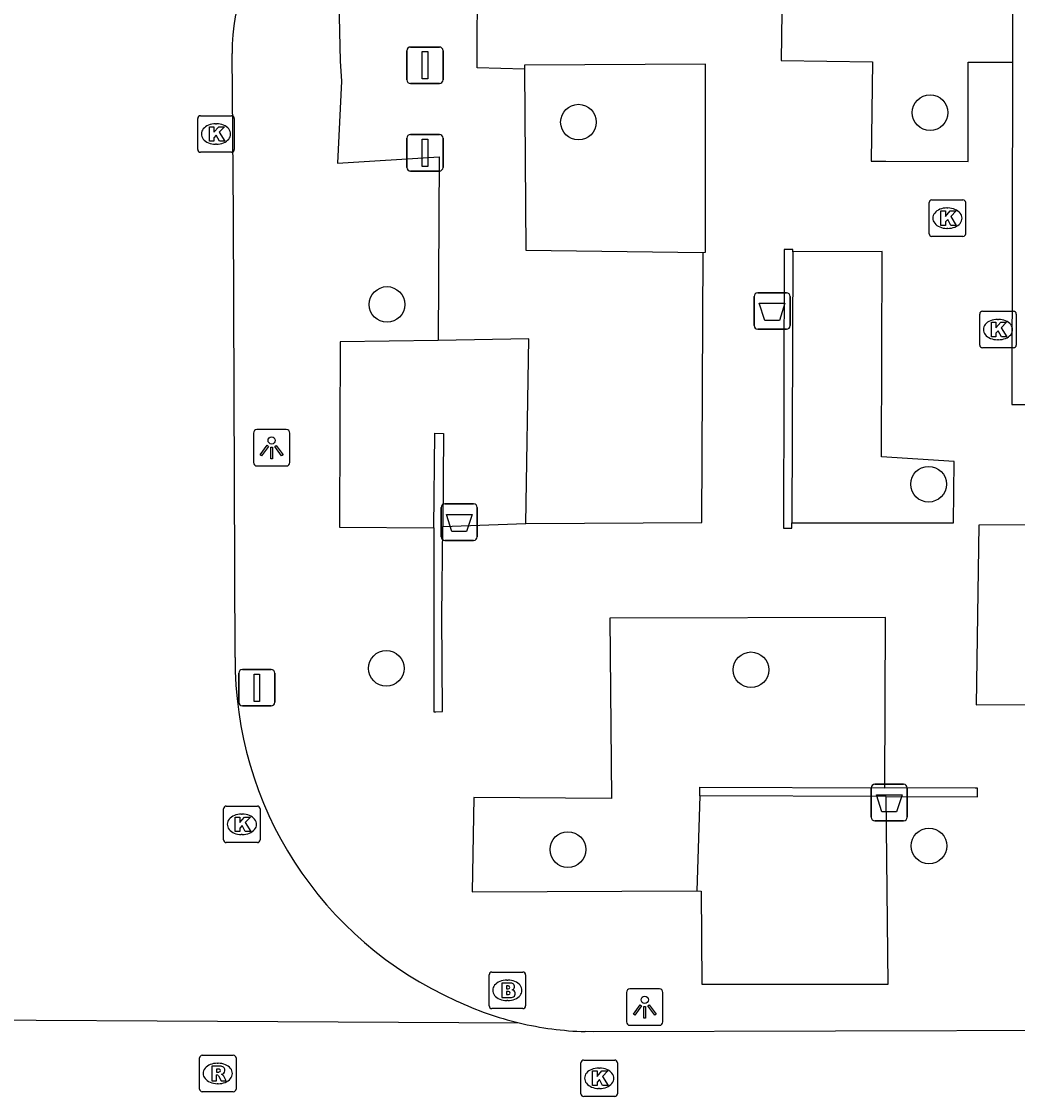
# Model space of a CAD drawing. Extents: x 161477 to 163040, y 383680 to 384868.
# Drawn here: x 161920.08 to 161947.39, y 384380.01 to 384409.49 of the extents above; entities that cross this region are included whole.
import ezdxf

# ---------------------------------------------------------------- set-up
doc = ezdxf.new("R2010")
doc.units = 0
for name, color, linetype in [('IMGEO_Afsluitpaal', 7, 'Continuous'), ('IMGEO_Afvalbak', 7, 'Continuous'), ('IMGEO_Boom', 7, 'Continuous'), ('IMGEO_Brandkraan', 7, 'Continuous'), ('IMGEO_Groenvoorziening', 7, 'Continuous'), ('IMGEO_Kolk', 7, 'Continuous'), ('IMGEO_Lichtpunt', 7, 'Continuous'), ('IMGEO_Muur', 7, 'Continuous'), ('IMGEO_Rijbaan_lokaal_open', 7, 'Continuous'), ('IMGEO_Rioolput', 7, 'Continuous'), ('IMGEO_Voetpad_open', 7, 'Continuous')]:
    doc.layers.add(name, color=color, linetype=linetype)

msp = doc.modelspace()

# ---------------------------------------------------------------- linework, layer by layer
at = {"layer": 'IMGEO_Afsluitpaal'}
for p, q in [((161930.645, 384407.89), (161930.645, 384408.69)), ((161930.645, 384408.69), (161930.645, 384407.89)), ((161930.745, 384408.79), (161931.535, 384408.79)), ((161931.535, 384408.79), (161930.745, 384408.79)), ((161931.635, 384408.69), (161931.635, 384407.89)), ((161931.635, 384407.89), (161931.635, 384408.69)), ((161931.535, 384407.79), (161930.745, 384407.79)), ((161930.745, 384407.79), (161931.535, 384407.79)), ((161930.645, 384405.49), (161930.645, 384406.29)), ((161930.645, 384406.29), (161930.645, 384405.49)), ((161930.745, 384406.39), (161931.535, 384406.39)), ((161931.535, 384406.39), (161930.745, 384406.39)), ((161931.635, 384406.29), (161931.635, 384405.49)), ((161931.635, 384405.49), (161931.635, 384406.29)), ((161931.535, 384405.39), (161930.745, 384405.39)), ((161930.745, 384405.39), (161931.535, 384405.39)), ((161926.035, 384390.82), (161926.035, 384391.62)), ((161926.035, 384391.62), (161926.035, 384390.82)), ((161926.135, 384391.72), (161926.925, 384391.72)), ((161926.925, 384391.72), (161926.135, 384391.72)), ((161927.025, 384391.62), (161927.025, 384390.82)), ((161927.025, 384390.82), (161927.025, 384391.62)), ((161926.925, 384390.72), (161926.135, 384390.72)), ((161926.135, 384390.72), (161926.925, 384390.72))]:
    msp.add_line(p, q, dxfattribs=at)
for points in [[(161931.065, 384408.665), (161931.215, 384408.665), (161931.215, 384407.915), (161931.065, 384407.915), (161931.065, 384408.665)], [(161931.065, 384406.265), (161931.215, 384406.265), (161931.215, 384405.515), (161931.065, 384405.515), (161931.065, 384406.265)], [(161926.455, 384391.595), (161926.605, 384391.595), (161926.605, 384390.845), (161926.455, 384390.845), (161926.455, 384391.595)]]:
    msp.add_lwpolyline(points, dxfattribs=at)
for centre, start, end in [((161930.745, 384408.69), 90, 180), ((161930.745, 384408.69), 90, 180), ((161931.535, 384408.69), 0, 90), ((161931.535, 384408.69), 360, 90), ((161930.745, 384407.89), 180, 270), ((161930.745, 384407.89), 180, 270), ((161931.535, 384407.89), 270, 0), ((161931.535, 384407.89), 270, 0), ((161930.745, 384406.29), 90, 180), ((161930.745, 384406.29), 90, 180), ((161931.535, 384406.29), 0, 90), ((161931.535, 384406.29), 360, 90), ((161930.745, 384405.49), 180, 270), ((161930.745, 384405.49), 180, 270), ((161931.535, 384405.49), 270, 0), ((161931.535, 384405.49), 270, 0), ((161926.135, 384391.62), 90, 180), ((161926.135, 384391.62), 90, 180), ((161926.925, 384391.62), 0, 90), ((161926.925, 384391.62), 360, 90), ((161926.135, 384390.82), 180, 270), ((161926.135, 384390.82), 180, 270), ((161926.925, 384390.82), 270, 0), ((161926.925, 384390.82), 270, 0)]:
    msp.add_arc(centre, 0.1, start, end, dxfattribs=at)
at = {"layer": 'IMGEO_Afvalbak'}
for p, q in [((161940.165, 384401.15), (161940.165, 384401.95)), ((161940.165, 384401.95), (161940.165, 384401.15)), ((161940.265, 384402.05), (161941.055, 384402.05)), ((161941.055, 384402.05), (161940.265, 384402.05)), ((161941.155, 384401.95), (161941.155, 384401.15)), ((161941.155, 384401.15), (161941.155, 384401.95)), ((161941.055, 384401.05), (161940.265, 384401.05)), ((161940.265, 384401.05), (161941.055, 384401.05)), ((161931.685, 384396.26), (161932.475, 384396.26)), ((161932.475, 384396.26), (161931.685, 384396.26)), ((161931.585, 384395.36), (161931.585, 384396.16)), ((161931.585, 384396.16), (161931.585, 384395.36)), ((161932.575, 384396.16), (161932.575, 384395.36)), ((161932.575, 384395.36), (161932.575, 384396.16)), ((161932.475, 384395.26), (161931.685, 384395.26)), ((161931.685, 384395.26), (161932.475, 384395.26)), ((161943.475, 384388.57), (161944.265, 384388.57)), ((161944.265, 384388.57), (161943.475, 384388.57)), ((161943.375, 384387.67), (161943.375, 384388.47)), ((161943.375, 384388.47), (161943.375, 384387.67)), ((161944.365, 384388.47), (161944.365, 384387.67)), ((161944.365, 384387.67), (161944.365, 384388.47)), ((161944.265, 384387.57), (161943.475, 384387.57)), ((161943.475, 384387.57), (161944.265, 384387.57))]:
    msp.add_line(p, q, dxfattribs=at)
for points in [[(161940.308, 384401.764), (161941.012, 384401.764), (161940.863, 384401.294), (161940.457, 384401.294), (161940.308, 384401.764)], [(161931.728, 384395.974), (161932.432, 384395.974), (161932.283, 384395.504), (161931.877, 384395.504), (161931.728, 384395.974)], [(161943.518, 384388.284), (161944.222, 384388.284), (161944.073, 384387.814), (161943.667, 384387.814), (161943.518, 384388.284)]]:
    msp.add_lwpolyline(points, dxfattribs=at)
for centre, start, end in [((161940.265, 384401.95), 90, 180), ((161940.265, 384401.95), 90, 180), ((161941.055, 384401.95), 0, 90), ((161941.055, 384401.95), 360, 90), ((161940.265, 384401.15), 180, 270), ((161940.265, 384401.15), 180, 270), ((161941.055, 384401.15), 270, 0), ((161941.055, 384401.15), 270, 0), ((161931.685, 384396.16), 90, 180), ((161931.685, 384396.16), 90, 180), ((161932.475, 384396.16), 0, 90), ((161932.475, 384396.16), 360, 90), ((161931.685, 384395.36), 180, 270), ((161931.685, 384395.36), 180, 270), ((161932.475, 384395.36), 270, 0), ((161932.475, 384395.36), 270, 0), ((161943.475, 384388.47), 90, 180), ((161943.475, 384388.47), 90, 180), ((161944.265, 384388.47), 0, 90), ((161944.265, 384388.47), 360, 90), ((161943.475, 384387.67), 180, 270), ((161943.475, 384387.67), 180, 270), ((161944.265, 384387.67), 270, 0), ((161944.265, 384387.67), 270, 0)]:
    msp.add_arc(centre, 0.1, start, end, dxfattribs=at)
at = {"layer": 'IMGEO_Boom'}
for centre in [(161944.99, 384406.99), (161935.35, 384406.73), (161930.1, 384401.73), (161944.95, 384396.8), (161930.08, 384391.75), (161940.08, 384391.71), (161944.96, 384386.88), (161935.06, 384386.78)]:
    msp.add_circle(centre, 0.489, dxfattribs=at)
at = {"layer": 'IMGEO_Brandkraan'}
for p, q in [((161932.899, 384382.494), (161932.899, 384383.346)), ((161932.974, 384383.42), (161933.826, 384383.42)), ((161933.9, 384383.346), (161933.9, 384382.494)), ((161933.387, 384383.2), (161933.412, 384383.2)), ((161933.41, 384382.64), (161933.385, 384382.64)), ((161933.826, 384382.42), (161932.974, 384382.42))]:
    msp.add_line(p, q, dxfattribs=at)
for points in [[(161932.899, 384382.494), (161932.899, 384383.346)], [(161932.974, 384383.42), (161933.826, 384383.42)], [(161933.9, 384383.346), (161933.9, 384382.494)], [(161933.247, 384383.12), (161933.247, 384382.72), (161933.46, 384382.72)], [(161933.478, 384383.12), (161933.247, 384383.12)], [(161933.426, 384383.039), (161933.372, 384383.039), (161933.372, 384382.963)], [(161933.372, 384382.963), (161933.425, 384382.963)], [(161933.434, 384382.887), (161933.372, 384382.887), (161933.372, 384382.806)], [(161933.372, 384382.806), (161933.434, 384382.806)], [(161933.826, 384382.42), (161932.974, 384382.42)]]:
    msp.add_lwpolyline(points, dxfattribs=at)
for centre, radius, start, end in [((161932.976, 384383.344), 0.0765, 91.552, 178.448), ((161932.976, 384383.344), 0.0765, 91.552, 178.448), ((161933.824, 384383.344), 0.0765, 1.552, 88.448), ((161933.824, 384383.344), 0.0765, 1.552, 88.448), ((161933.427, 384383.001), 0.0379, 267.8285, 90.9355), ((161933.482, 384382.975), 0.145, 59.4692, 91.5367), ((161933.507, 384383.022), 0.0922, 285.5137, 58.1501), ((161933.512, 384382.83), 0.105, 301.3115, 78.989), ((161933.435, 384382.846), 0.0404, 269.8759, 90.5077), ((161933.466, 384382.971), 0.251, 268.6676, 293.5347), ((161932.976, 384382.496), 0.0765, 181.552, 268.448), ((161932.976, 384382.496), 0.0765, 181.552, 268.448), ((161933.824, 384382.496), 0.0765, 271.552, 358.448), ((161933.824, 384382.496), 0.0765, 271.552, 358.448)]:
    msp.add_arc(centre, radius, start, end, dxfattribs=at)
for centre, major_axis, ratio, start_param, end_param in [((161933.386, 384382.92), (-0.387, 0.002), 0.722429, 4.712389, 7.853982), ((161933.411, 384382.92), (-0.39, 0.002), 0.717154, 1.570796, 4.712389)]:
    msp.add_ellipse(centre, major_axis=major_axis, ratio=ratio, start_param=start_param, end_param=end_param, dxfattribs=at)
at = {"layer": 'IMGEO_Groenvoorziening'}
msp.add_lwpolyline([(161933.87, 384408.185), (161933.908, 384403.215), (161938.77, 384403.155)], dxfattribs=at)
at = {"layer": 'IMGEO_Kolk'}
for p, q in [((161924.91, 384405.979), (161924.91, 384406.831)), ((161924.985, 384406.905), (161925.837, 384406.905)), ((161925.911, 384406.831), (161925.911, 384405.979)), ((161925.398, 384406.685), (161925.423, 384406.685)), ((161925.421, 384406.125), (161925.396, 384406.125)), ((161925.837, 384405.905), (161924.985, 384405.905)), ((161944.965, 384403.67), (161944.965, 384404.522)), ((161945.04, 384404.596), (161945.892, 384404.596)), ((161945.966, 384404.522), (161945.966, 384403.67)), ((161945.453, 384404.376), (161945.478, 384404.376)), ((161945.892, 384403.596), (161945.04, 384403.596)), ((161945.476, 384403.816), (161945.451, 384403.816)), ((161946.427, 384401.542), (161947.279, 384401.542)), ((161946.352, 384400.616), (161946.352, 384401.468)), ((161946.84, 384401.322), (161946.865, 384401.322)), ((161947.353, 384401.468), (161947.353, 384400.616)), ((161946.863, 384400.762), (161946.838, 384400.762)), ((161947.279, 384400.542), (161946.427, 384400.542)), ((161925.694, 384387.973), (161926.546, 384387.973)), ((161925.619, 384387.047), (161925.619, 384387.899)), ((161926.107, 384387.753), (161926.132, 384387.753)), ((161926.62, 384387.899), (161926.62, 384387.047)), ((161926.13, 384387.193), (161926.105, 384387.193)), ((161926.546, 384386.973), (161925.694, 384386.973)), ((161935.417, 384380.083), (161935.417, 384380.935)), ((161935.492, 384381.009), (161936.344, 384381.009)), ((161936.418, 384380.935), (161936.418, 384380.083)), ((161935.905, 384380.789), (161935.93, 384380.789)), ((161936.344, 384380.009), (161935.492, 384380.009)), ((161935.928, 384380.229), (161935.903, 384380.229))]:
    msp.add_line(p, q, dxfattribs=at)
for points in [[(161924.91, 384405.979), (161924.91, 384406.831)], [(161924.985, 384406.905), (161925.837, 384406.905)], [(161925.911, 384406.831), (161925.911, 384405.979)], [(161925.231, 384406.605), (161925.354, 384406.605), (161925.354, 384406.454), (161925.484, 384406.605), (161925.648, 384406.605), (161925.502, 384406.454), (161925.655, 384406.205), (161925.503, 384406.205), (161925.418, 384406.369), (161925.354, 384406.302), (161925.354, 384406.205), (161925.231, 384406.205), (161925.231, 384406.605)], [(161925.837, 384405.905), (161924.985, 384405.905)], [(161944.965, 384403.67), (161944.965, 384404.522)], [(161945.04, 384404.596), (161945.892, 384404.596)], [(161945.966, 384404.522), (161945.966, 384403.67)], [(161945.286, 384404.296), (161945.409, 384404.296), (161945.409, 384404.145), (161945.539, 384404.296), (161945.703, 384404.296), (161945.557, 384404.145), (161945.71, 384403.896), (161945.558, 384403.896), (161945.473, 384404.06), (161945.409, 384403.993), (161945.409, 384403.896), (161945.286, 384403.896), (161945.286, 384404.296)], [(161945.892, 384403.596), (161945.04, 384403.596)], [(161946.427, 384401.542), (161947.279, 384401.542)], [(161946.352, 384400.616), (161946.352, 384401.468)], [(161946.673, 384401.242), (161946.796, 384401.242), (161946.796, 384401.091), (161946.926, 384401.242), (161947.09, 384401.242), (161946.944, 384401.091), (161947.097, 384400.842), (161946.945, 384400.842), (161946.86, 384401.006), (161946.796, 384400.939), (161946.796, 384400.842), (161946.673, 384400.842), (161946.673, 384401.242)], [(161947.353, 384401.468), (161947.353, 384400.616)], [(161947.279, 384400.542), (161946.427, 384400.542)], [(161925.694, 384387.973), (161926.546, 384387.973)], [(161925.619, 384387.047), (161925.619, 384387.899)], [(161925.94, 384387.673), (161926.063, 384387.673), (161926.063, 384387.522), (161926.193, 384387.673), (161926.357, 384387.673), (161926.211, 384387.522), (161926.364, 384387.273), (161926.212, 384387.273), (161926.127, 384387.437), (161926.063, 384387.37), (161926.063, 384387.273), (161925.94, 384387.273), (161925.94, 384387.673)], [(161926.62, 384387.899), (161926.62, 384387.047)], [(161926.546, 384386.973), (161925.694, 384386.973)], [(161935.417, 384380.083), (161935.417, 384380.935)], [(161935.492, 384381.009), (161936.344, 384381.009)], [(161936.418, 384380.935), (161936.418, 384380.083)], [(161935.738, 384380.709), (161935.861, 384380.709), (161935.861, 384380.558), (161935.991, 384380.709), (161936.155, 384380.709), (161936.009, 384380.558), (161936.162, 384380.309), (161936.01, 384380.309), (161935.925, 384380.473), (161935.861, 384380.406), (161935.861, 384380.309), (161935.738, 384380.309), (161935.738, 384380.709)], [(161936.344, 384380.009), (161935.492, 384380.009)]]:
    msp.add_lwpolyline(points, dxfattribs=at)
for centre, start, end in [((161924.987, 384406.829), 91.552, 178.448), ((161924.987, 384406.829), 91.552, 178.448), ((161925.835, 384406.829), 1.552, 88.448), ((161925.835, 384406.829), 1.552, 88.448), ((161924.987, 384405.981), 181.552, 268.448), ((161924.987, 384405.981), 181.552, 268.448), ((161925.835, 384405.981), 271.552, 358.448), ((161925.835, 384405.981), 271.552, 358.448), ((161945.042, 384404.52), 91.552, 178.448), ((161945.042, 384404.52), 91.552, 178.448), ((161945.89, 384404.52), 1.552, 88.448), ((161945.89, 384404.52), 1.552, 88.448), ((161945.042, 384403.672), 181.552, 268.448), ((161945.042, 384403.672), 181.552, 268.448), ((161945.89, 384403.672), 271.552, 358.448), ((161945.89, 384403.672), 271.552, 358.448), ((161946.429, 384401.466), 91.552, 178.448), ((161946.429, 384401.466), 91.552, 178.448), ((161947.277, 384401.466), 1.552, 88.448), ((161947.277, 384401.466), 1.552, 88.448), ((161946.429, 384400.618), 181.552, 268.448), ((161946.429, 384400.618), 181.552, 268.448), ((161947.277, 384400.618), 271.552, 358.448), ((161947.277, 384400.618), 271.552, 358.448), ((161925.696, 384387.897), 91.552, 178.448), ((161925.696, 384387.897), 91.552, 178.448), ((161926.544, 384387.897), 1.552, 88.448), ((161926.544, 384387.897), 1.552, 88.448), ((161925.696, 384387.049), 181.552, 268.448), ((161925.696, 384387.049), 181.552, 268.448), ((161926.544, 384387.049), 271.552, 358.448), ((161926.544, 384387.049), 271.552, 358.448), ((161935.494, 384380.933), 91.552, 178.448), ((161935.494, 384380.933), 91.552, 178.448), ((161936.342, 384380.933), 1.552, 88.448), ((161936.342, 384380.933), 1.552, 88.448), ((161935.494, 384380.085), 181.552, 268.448), ((161935.494, 384380.085), 181.552, 268.448), ((161936.342, 384380.085), 271.552, 358.448), ((161936.342, 384380.085), 271.552, 358.448)]:
    msp.add_arc(centre, 0.0765, start, end, dxfattribs=at)
for centre, major_axis, ratio, start_param, end_param in [((161925.397, 384406.405), (-0.387, 0.002), 0.722429, 4.712389, 7.853982), ((161925.422, 384406.405), (-0.39, 0.002), 0.717154, 1.570796, 4.712389), ((161945.452, 384404.096), (-0.387, 0.002), 0.722429, 4.712389, 7.853982), ((161945.477, 384404.096), (-0.39, 0.002), 0.717154, 1.570796, 4.712389), ((161946.839, 384401.042), (-0.387, 0.002), 0.722429, 4.712389, 7.853982), ((161946.864, 384401.042), (-0.39, 0.002), 0.717154, 1.570796, 4.712389), ((161926.106, 384387.473), (-0.387, 0.002), 0.722429, 4.712389, 7.853982), ((161926.131, 384387.473), (-0.39, 0.002), 0.717154, 1.570796, 4.712389), ((161935.904, 384380.509), (-0.387, 0.002), 0.722429, 4.712389, 7.853982), ((161935.929, 384380.509), (-0.39, 0.002), 0.717154, 1.570796, 4.712389)]:
    msp.add_ellipse(centre, major_axis=major_axis, ratio=ratio, start_param=start_param, end_param=end_param, dxfattribs=at)
at = {"layer": 'IMGEO_Lichtpunt'}
for p, q in [((161927.339, 384398.298), (161926.531, 384398.298)), ((161927.339, 384398.298), (161926.531, 384398.298)), ((161926.437, 384398.203), (161926.437, 384397.396)), ((161926.437, 384398.203), (161926.437, 384397.396)), ((161927.433, 384397.396), (161927.433, 384398.203)), ((161927.433, 384397.396), (161927.433, 384398.203)), ((161926.531, 384397.302), (161927.339, 384397.302)), ((161926.531, 384397.302), (161927.339, 384397.302)), ((161937.569, 384382.958), (161936.761, 384382.958)), ((161937.569, 384382.958), (161936.761, 384382.958)), ((161936.667, 384382.863), (161936.667, 384382.056)), ((161936.667, 384382.863), (161936.667, 384382.056)), ((161937.663, 384382.056), (161937.663, 384382.863)), ((161937.663, 384382.056), (161937.663, 384382.863)), ((161936.761, 384381.962), (161937.569, 384381.962)), ((161936.761, 384381.962), (161937.569, 384381.962))]:
    msp.add_line(p, q, dxfattribs=at)
for points in [[(161926.811, 384397.867), (161926.85, 384397.839), (161926.662, 384397.577), (161926.624, 384397.604), (161926.811, 384397.867)], [(161926.913, 384397.819), (161926.96, 384397.819), (161926.96, 384397.497), (161926.913, 384397.497), (161926.913, 384397.819)], [(161927.023, 384397.839), (161927.061, 384397.866), (161927.248, 384397.604), (161927.209, 384397.576), (161927.023, 384397.839)], [(161937.041, 384382.527), (161937.08, 384382.499), (161936.892, 384382.237), (161936.854, 384382.264), (161937.041, 384382.527)], [(161937.143, 384382.479), (161937.19, 384382.479), (161937.19, 384382.157), (161937.143, 384382.157), (161937.143, 384382.479)], [(161937.253, 384382.499), (161937.291, 384382.526), (161937.478, 384382.264), (161937.439, 384382.236), (161937.253, 384382.499)]]:
    msp.add_lwpolyline(points, dxfattribs=at)
for centre in [(161926.936, 384398.001), (161937.166, 384382.661)]:
    msp.add_circle(centre, 0.0994, dxfattribs=at)
for centre, start, end in [((161926.531, 384398.203), 90, 180), ((161926.531, 384398.203), 90, 180), ((161927.339, 384398.203), 0, 90), ((161927.339, 384398.203), 0, 90), ((161926.531, 384397.396), 180, 270), ((161926.531, 384397.396), 180, 270), ((161927.339, 384397.396), 270, 0), ((161927.339, 384397.396), 270, 360), ((161936.761, 384382.863), 90, 180), ((161936.761, 384382.863), 90, 180), ((161937.569, 384382.863), 0, 90), ((161937.569, 384382.863), 0, 90), ((161936.761, 384382.056), 180, 270), ((161936.761, 384382.056), 180, 270), ((161937.569, 384382.056), 270, 0), ((161937.569, 384382.056), 270, 360)]:
    msp.add_arc(centre, 0.0946, start, end, dxfattribs=at)
at = {"layer": 'IMGEO_Muur'}
for points in [[(161941.225, 384403.173), (161941.225, 384403.233), (161940.985, 384403.234), (161940.968, 384395.592), (161941.202, 384395.593), (161941.203, 384395.742)], [(161941.225, 384403.173), (161941.203, 384395.742)], [(161931.386, 384395.6), (161931.413, 384398.196), (161931.653, 384398.194), (161931.627, 384395.644)], [(161931.386, 384395.6), (161931.38, 384390.562), (161931.44, 384390.562), (161931.62, 384390.564), (161931.601, 384393.194), (161931.627, 384395.644)], [(161938.677, 384388.253), (161938.681, 384388.493), (161943.748, 384388.475)], [(161943.787, 384388.234), (161938.677, 384388.253)], [(161943.787, 384388.234), (161946.287, 384388.225), (161946.288, 384388.465), (161946.228, 384388.466), (161943.748, 384388.475)]]:
    msp.add_lwpolyline(points, dxfattribs=at)
at = {"layer": 'IMGEO_Rijbaan_lokaal_open'}
for points in [[(161925.934, 384392.05), (161925.89, 384404.179), (161925.856, 384408.612)], [(161910.549, 384382.157), (161933.723, 384382.029)], [(161949.045, 384381.819), (161935.75, 384381.782), (161935.534, 384381.788)]]:
    msp.add_lwpolyline(points, dxfattribs=at)
for centre, radius, start, end in [((161930.93, 384408.719), 5.075, 90.007, 181.2109), ((161936.153, 384391.971), 10.219, 179.5587, 246.0224), ((161935.784, 384390.656), 8.87, 244.7435, 256.5609), ((161935.798, 384390.694), 8.91, 256.5353, 268.3045)]:
    msp.add_arc(centre, radius, start, end, dxfattribs=at)
at = {"layer": 'IMGEO_Rioolput'}
for p, q in [((161924.959, 384380.214), (161924.959, 384381.066)), ((161925.034, 384381.14), (161925.886, 384381.14)), ((161925.447, 384380.92), (161925.472, 384380.92)), ((161925.96, 384381.066), (161925.96, 384380.214)), ((161925.47, 384380.36), (161925.445, 384380.36)), ((161925.886, 384380.14), (161925.034, 384380.14))]:
    msp.add_line(p, q, dxfattribs=at)
for points in [[(161924.959, 384380.214), (161924.959, 384381.066)], [(161925.034, 384381.14), (161925.886, 384381.14)], [(161925.96, 384381.066), (161925.96, 384380.214)], [(161925.548, 384380.838), (161925.296, 384380.84), (161925.296, 384380.44)], [(161925.296, 384380.44), (161925.42, 384380.44), (161925.42, 384380.602), (161925.431, 384380.602)], [(161925.474, 384380.759), (161925.42, 384380.759), (161925.42, 384380.678)], [(161925.42, 384380.678), (161925.472, 384380.678)], [(161925.478, 384380.573), (161925.549, 384380.44), (161925.689, 384380.44), (161925.624, 384380.566)], [(161925.886, 384380.14), (161925.034, 384380.14)]]:
    msp.add_lwpolyline(points, dxfattribs=at)
for centre, radius, start, end in [((161925.036, 384381.064), 0.0765, 91.552, 178.448), ((161925.036, 384381.064), 0.0765, 91.552, 178.448), ((161925.884, 384381.064), 0.0765, 1.552, 88.448), ((161925.884, 384381.064), 0.0765, 1.552, 88.448), ((161925.43, 384380.549), 0.0533, 26.0293, 88.6989), ((161925.456, 384380.867), 0.19, 274.7715, 282.9687), ((161925.48, 384380.663), 0.0964, 77.0061, 93.1865), ((161925.494, 384380.72), 0.0378, 276.6634, 79.6772), ((161925.547, 384380.728), 0.109, 350.3612, 89.416), ((161925.545, 384380.728), 0.112, 277.5842, 350.9817), ((161925.529, 384380.513), 0.108, 29.5134, 73.7905), ((161925.036, 384380.216), 0.0765, 181.552, 268.448), ((161925.036, 384380.216), 0.0765, 181.552, 268.448), ((161925.884, 384380.216), 0.0765, 271.552, 358.448), ((161925.884, 384380.216), 0.0765, 271.552, 358.448)]:
    msp.add_arc(centre, radius, start, end, dxfattribs=at)
for centre, major_axis, ratio, start_param, end_param in [((161925.446, 384380.64), (-0.387, 0.002), 0.722429, 4.712389, 7.853982), ((161925.471, 384380.64), (-0.39, 0.002), 0.717154, 1.570796, 4.712389)]:
    msp.add_ellipse(centre, major_axis=major_axis, ratio=ratio, start_param=start_param, end_param=end_param, dxfattribs=at)
at = {"layer": 'IMGEO_Voetpad_open'}
for points in [[(161935.133, 384413.592), (161935.078, 384410.94), (161940.941, 384411.067), (161940.906, 384408.417), (161943.41, 384408.383), (161943.378, 384405.659), (161943.778, 384405.657), (161946.033, 384405.646), (161946.038, 384408.376), (161947.248, 384408.378)], [(161947.254, 384413.598), (161947.248, 384408.378)], [(161933.87, 384408.185), (161932.575, 384408.215), (161932.579, 384410.858), (161928.76, 384410.851), (161928.819, 384408.406), (161928.851, 384407.857), (161928.746, 384405.605), (161931.532, 384405.774), (161931.5, 384400.746)], [(161938.77, 384403.155), (161938.834, 384403.163), (161938.835, 384408.317), (161933.874, 384408.294), (161933.87, 384408.185)], [(161947.248, 384408.378), (161947.236, 384398.982), (161953.404, 384398.989)], [(161933.91, 384395.723), (161938.736, 384395.746), (161938.77, 384403.155)], [(161941.203, 384395.742), (161945.634, 384395.742), (161945.655, 384397.425), (161943.662, 384397.547), (161943.68, 384403.185), (161941.225, 384403.173)], [(161931.5, 384400.746), (161928.815, 384400.701), (161928.798, 384395.77), (161928.798, 384395.621), (161931.386, 384395.6)], [(161933.91, 384395.723), (161933.987, 384400.79), (161931.5, 384400.746)], [(161931.627, 384395.644), (161933.91, 384395.723)], [(161949.984, 384395.688), (161946.323, 384395.673), (161946.255, 384390.753), (161951.106, 384390.77), (161951.11, 384395.693), (161949.984, 384395.688)], [(161943.748, 384388.475), (161943.767, 384393.149), (161936.211, 384393.131), (161936.254, 384388.185), (161932.478, 384388.206), (161932.435, 384385.618), (161938.598, 384385.646)], [(161938.677, 384388.253), (161938.598, 384385.646)], [(161938.598, 384385.646), (161938.718, 384385.643), (161938.731, 384383.089), (161943.071, 384383.086), (161943.839, 384383.086), (161943.787, 384388.234)]]:
    msp.add_lwpolyline(points, dxfattribs=at)

doc.saveas('drawing.dxf')
